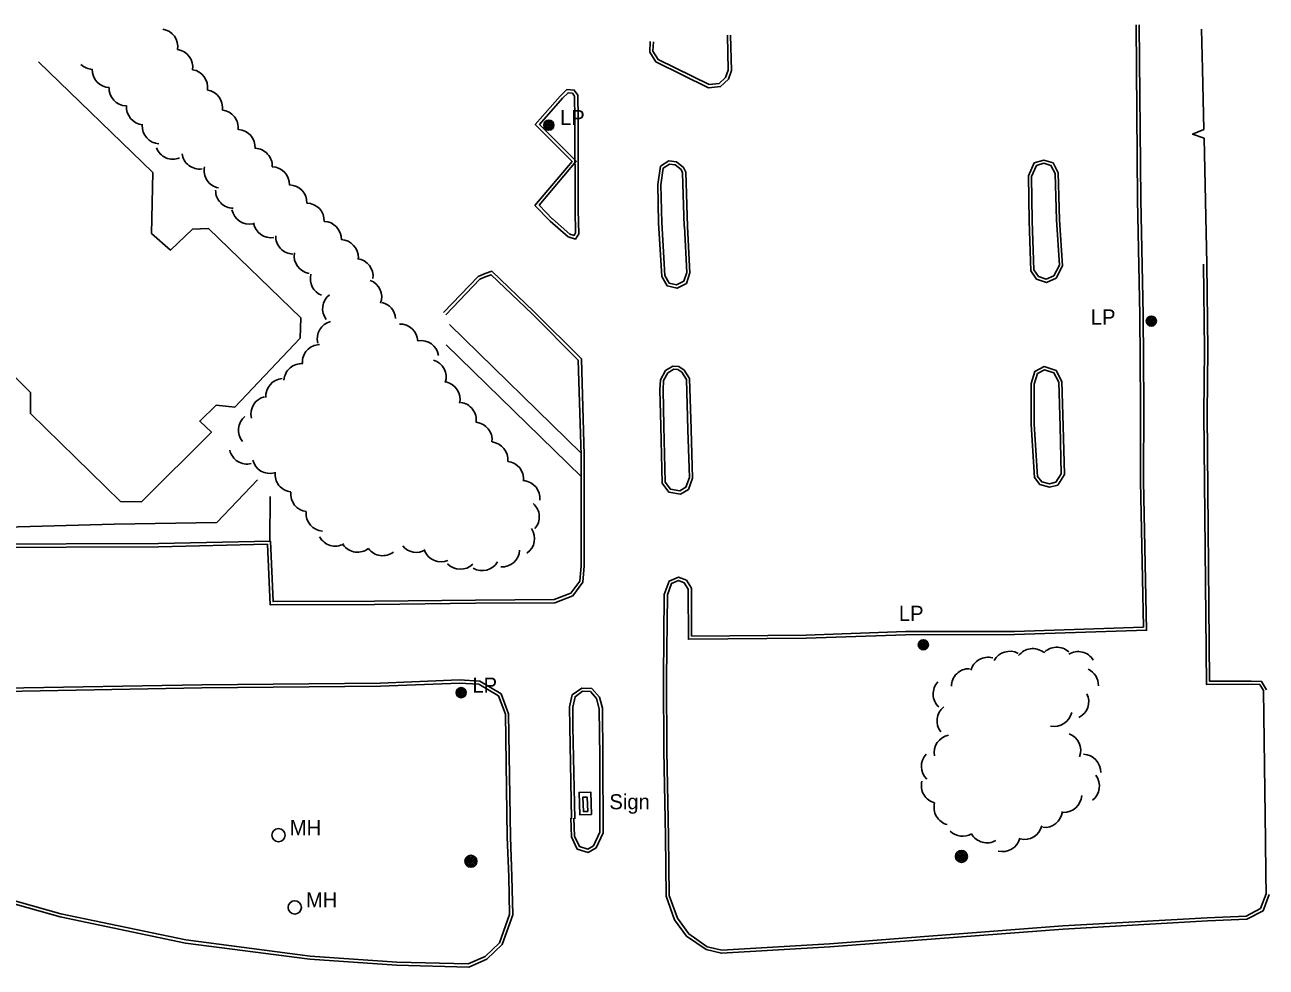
# Model space of a CAD drawing. Extents: x 2402803 to 2427059, y 6985292 to 6997652.
# Drawn here: x 2425143.7 to 2425538.3, y 6991837.6 to 6992136.9 of the extents above; entities that cross this region are included whole.
import ezdxf

# ---------------------------------------------------------------- set-up
doc = ezdxf.new("R2010")
doc.units = 0
for name, color, linetype in [('p_dtm retaining wall', 7, 'Continuous'), ('p_dtm sidewalk', 7, 'Continuous'), ('p_road - paved curb', 7, 'Continuous'), ('p_structure building', 7, 'Continuous'), ('p_structure general', 7, 'Continuous'), ('p_structure sign', 7, 'Continuous'), ('p_utility manhole', 7, 'Continuous'), ('p_veg woods', 7, 'Continuous')]:
    doc.layers.add(name, color=color, linetype=linetype)

msp = doc.modelspace()

# ---------------------------------------------------------------- linework, layer by layer
at = {"layer": 'p_dtm retaining wall'}
msp.add_line((2425519.4, 6992060.96), (2425518.55, 6992100.94), dxfattribs=at)
for points in [[(2425518.49, 6992103.7), (2425518.09, 6992122.82), (2425517.77, 6992135.58)], [(2425518.55, 6992100.94), (2425514.9, 6992102.18), (2425518.49, 6992103.71)]]:
    msp.add_lwpolyline(points, dxfattribs=at)
at = {"layer": 'p_dtm sidewalk'}
for points in [[(2425048.38, 6992047.9), (2425038.18, 6992046.35), (2425027.91, 6992035.94), (2425012.57, 6992018.65), (2425023.43, 6992009.15), (2425034.19, 6991999.15), (2425057.27, 6991982.89), (2425062.93, 6991979.53), (2425071.1, 6991978.49), (2425126.15, 6991977.03), (2425172.05, 6991978.31), (2425204.71, 6991978.78), (2425217.62, 6991992.34)], [(2425320.49, 6992000.85), (2425278.64, 6992041.76)], [(2425277.63, 6992035.25), (2425320.51, 6991993.41)], [(2425221.61, 6991972.93), (2425221.64, 6991987.06)]]:
    msp.add_lwpolyline(points, dxfattribs=at)
at = {"layer": 'p_road - paved curb'}
for points in [[(2425496.96, 6992136.92), (2425497.43, 6992081.39), (2425498.17, 6992044.81), (2425498.37, 6992016.32), (2425498.33, 6991992), (2425499.26, 6991945.59), (2425458.31, 6991944.22), (2425423.63, 6991944.16), (2425392.04, 6991943.05), (2425355.64, 6991942.77), (2425355.57, 6991957.93), (2425353.99, 6991960.46), (2425351.46, 6991961.5), (2425348.49, 6991960.22), (2425346.97, 6991955.99), (2425346.69, 6991929.4), (2425346.79, 6991906.29), (2425347.32, 6991879.08), (2425347.51, 6991860.15), (2425350.25, 6991852.64), (2425354.03, 6991847.42), (2425360.22, 6991843.14), (2425365.11, 6991842), (2425399.57, 6991844.02), (2425473.76, 6991849.65), (2425519.62, 6991852.25), (2425532.15, 6991852.77), (2425537.29, 6991855.5), (2425539.24, 6991860.65)], [(2425497.96, 6992136.93), (2425498.43, 6992081.4), (2425499.17, 6992044.82), (2425499.37, 6992016.32), (2425499.33, 6991992.01), (2425500.28, 6991944.62), (2425458.33, 6991943.22), (2425423.65, 6991943.16), (2425392.06, 6991942.05), (2425354.64, 6991941.76), (2425354.57, 6991957.64), (2425353.31, 6991959.66), (2425351.47, 6991960.42), (2425349.28, 6991959.47), (2425347.97, 6991955.81), (2425347.69, 6991929.4), (2425347.79, 6991906.3), (2425348.32, 6991879.09), (2425348.51, 6991860.33), (2425351.14, 6991853.11), (2425354.74, 6991848.15), (2425360.63, 6991844.07), (2425365.2, 6991843.01), (2425399.5, 6991845.02), (2425473.69, 6991850.65), (2425519.57, 6991853.25), (2425531.88, 6991853.76), (2425536.49, 6991856.21), (2425538.24, 6991860.83), (2425538.14, 6991867.16), (2425538.1, 6991877.8), (2425537.41, 6991925.41), (2425536.26, 6991927.37), (2425533.47, 6991927.45), (2425519.29, 6991927.4), (2425518.48, 6992013.35), (2425518.73, 6992033.77), (2425518.4, 6992060.95)], [(2424790.58, 6992132.86), (2424813.49, 6992094.55), (2424835.97, 6992063.19), (2424856.57, 6992035.93), (2424881.28, 6992009.21), (2424902.17, 6991989.24), (2424929.65, 6991964.83), (2424966.59, 6991936.95), (2424994.66, 6991918.87), (2425024.76, 6991901.28), (2425060.36, 6991884.85), (2425093.65, 6991872.29), (2425123.55, 6991862.36), (2425154.9, 6991853.59), (2425194.74, 6991845.24), (2425234.29, 6991840.11), (2425261.88, 6991838.19)], [(2424791.44, 6992133.37), (2424814.33, 6992095.1), (2424836.78, 6992063.78), (2424857.34, 6992036.57), (2424881.99, 6992009.91), (2424902.85, 6991989.98), (2424930.28, 6991965.6), (2424967.16, 6991937.77), (2424995.18, 6991919.72), (2425025.22, 6991902.17), (2425060.75, 6991885.77), (2425093.98, 6991873.23), (2425123.84, 6991863.32), (2425155.14, 6991854.56), (2425194.91, 6991846.23), (2425234.39, 6991841.11), (2425261.95, 6991839.19)], [(2425342.48, 6992131.61), (2425342.33, 6992128.26), (2425344.29, 6992125.19), (2425361.04, 6992116.97), (2425364.83, 6992117.31), (2425367.32, 6992119.63), (2425368.28, 6992122.39), (2425368.03, 6992133.66)], [(2425343.48, 6992131.57), (2425343.34, 6992128.53), (2425344.98, 6992125.96), (2425361.23, 6992117.99), (2425364.4, 6992118.28), (2425366.46, 6992120.19), (2425367.28, 6992122.55), (2425367.03, 6992133.64)], [(2425256.7, 6991926.84), (2425199.95, 6991926.3), (2425137.09, 6991925.16), (2425091.8, 6991925.72), (2425073.04, 6991926.49), (2425060.33, 6991926.98), (2425052.57, 6991928.51), (2425044.1, 6991930.32), (2425035.87, 6991935), (2425025.47, 6991941.13), (2424995.68, 6991963.36), (2424976.02, 6991980.38), (2424955.57, 6992003.3), (2424937.68, 6992025.36), (2424925.2, 6992045.42), (2424911.93, 6992067.82), (2424898.86, 6992094.94), (2424886.68, 6992130.43)], [(2425256.69, 6991927.84), (2425199.94, 6991927.3), (2425137.09, 6991926.16), (2425091.83, 6991926.72), (2425073.08, 6991927.49), (2425060.45, 6991927.98), (2425052.77, 6991929.49), (2425044.46, 6991931.27), (2425036.37, 6991935.87), (2425026.02, 6991941.96), (2424996.31, 6991964.14), (2424976.72, 6991981.09), (2424956.33, 6992003.95), (2424938.5, 6992025.94), (2424926.05, 6992045.94), (2424912.81, 6992068.29), (2424899.79, 6992095.32), (2424887.63, 6992130.75)], [(2425319.6, 6992078.07), (2425319.56, 6992107.29), (2425319.43, 6992114.55), (2425318.34, 6992116.18), (2425316.01, 6992116.39), (2425313.87, 6992114.29), (2425305.96, 6992105.24), (2425317.63, 6992093.55), (2425305.84, 6992079.55), (2425310.73, 6992074.54)], [(2425318.6, 6992078.07), (2425318.56, 6992107.28), (2425318.44, 6992114.24), (2425317.77, 6992115.23), (2425316.38, 6992115.35), (2425314.6, 6992113.6), (2425307.33, 6992105.29), (2425318.99, 6992093.61), (2425307.19, 6992079.6), (2425311.45, 6992075.24)], [(2425354.3, 6992072.87), (2425353.78, 6992090.12), (2425353.08, 6992091.62), (2425350.8, 6992093.36), (2425348.39, 6992093.69), (2425345.72, 6992092.03), (2425344.87, 6992086.19), (2425345.17, 6992074.03)], [(2425472.63, 6992074.97), (2425472.16, 6992089.93), (2425470.57, 6992093.12), (2425467.58, 6992093.98), (2425464.59, 6992093.04), (2425462.71, 6992088.94), (2425462.95, 6992074.63)], [(2425353.3, 6992072.84), (2425352.79, 6992089.88), (2425352.28, 6992090.97), (2425350.4, 6992092.41), (2425348.61, 6992092.65), (2425346.64, 6992091.43), (2425345.87, 6992086.13), (2425346.17, 6992074.05)], [(2425471.63, 6992074.94), (2425471.17, 6992089.68), (2425469.87, 6992092.28), (2425467.59, 6992092.94), (2425465.31, 6992092.22), (2425463.71, 6992088.73), (2425463.95, 6992074.65)], [(2425310.73, 6992074.54), (2425316.39, 6992069.57), (2425318.73, 6992068.88), (2425319.75, 6992070.58), (2425319.6, 6992078.07)], [(2425311.39, 6992075.29), (2425316.88, 6992070.47), (2425318.27, 6992070.06), (2425318.74, 6992070.85), (2425318.6, 6992078.05)], [(2425345.17, 6992074.03), (2425346.13, 6992057.02), (2425347.92, 6992053.98), (2425351, 6992053.27), (2425353.99, 6992054.8), (2425355.11, 6992058.12), (2425354.33, 6992072.87)], [(2425346.17, 6992074.09), (2425347.11, 6992057.32), (2425348.56, 6992054.86), (2425350.87, 6992054.33), (2425353.17, 6992055.5), (2425354.1, 6992058.26), (2425353.33, 6992072.82)], [(2425462.95, 6992074.6), (2425463.43, 6992058.82), (2425465.29, 6992056.18), (2425468.45, 6992055.06), (2425471.5, 6992056.46), (2425473.58, 6992060.38), (2425472.64, 6992075)], [(2425463.95, 6992074.63), (2425464.42, 6992059.15), (2425465.92, 6992057.02), (2425468.4, 6992056.14), (2425470.78, 6992057.23), (2425472.56, 6992060.6), (2425471.64, 6992074.94)], [(2425254.83, 6991952.82), (2425286.95, 6991953.2), (2425312.16, 6991953.32), (2425317.93, 6991955.55), (2425321.11, 6991959.84), (2425321.49, 6991965.03), (2425321.51, 6992000.26), (2425320.59, 6992030.78), (2425305.61, 6992045.78), (2425292.15, 6992058.66), (2425290.02, 6992057.95), (2425287.75, 6992056.97), (2425276.75, 6992045.54)], [(2425538.41, 6991925.69), (2425536.84, 6991928.35), (2425533.48, 6991928.45), (2425520.28, 6991928.4), (2425519.48, 6992013.35), (2425519.73, 6992033.77), (2425519.4, 6992060.96)], [(2425254.82, 6991953.82), (2425286.94, 6991954.2), (2425311.97, 6991954.32), (2425317.3, 6991956.38), (2425320.13, 6991960.2), (2425320.49, 6991965.07), (2425320.51, 6992000.25), (2425319.6, 6992030.35), (2425304.91, 6992045.07), (2425291.89, 6992057.52), (2425290.38, 6992057.01), (2425288.33, 6992056.13), (2425277.47, 6992044.85)], [(2425355.48, 6992008.45), (2425354.96, 6992024.59), (2425353.3, 6992027.25), (2425351.6, 6992028.41), (2425349.69, 6992028.52), (2425347.32, 6992027.08), (2425345.76, 6992024.2), (2425345.55, 6992020.99), (2425345.81, 6992009.43)], [(2425354.48, 6992008.42), (2425353.97, 6992024.29), (2425352.56, 6992026.54), (2425351.27, 6992027.43), (2425349.94, 6992027.5), (2425348.07, 6992026.37), (2425346.74, 6992023.92), (2425346.55, 6992020.97), (2425346.81, 6992009.45)], [(2425473.76, 6992009.41), (2425473.32, 6992023.62), (2425471.54, 6992027.17), (2425467.71, 6992028.39), (2425464.79, 6992026.85), (2425463.54, 6992022.96), (2425463.59, 6992010.01)], [(2425472.76, 6992009.38), (2425472.33, 6992023.37), (2425470.83, 6992026.35), (2425467.81, 6992027.31), (2425465.62, 6992026.16), (2425464.54, 6992022.81), (2425464.59, 6992010.01)], [(2425345.81, 6992009.43), (2425346.29, 6991991.32), (2425348.37, 6991988.47), (2425352.11, 6991987.88), (2425354.62, 6991989.34), (2425355.95, 6991992.95), (2425355.48, 6992008.33)], [(2425346.81, 6992009.46), (2425347.28, 6991991.66), (2425348.93, 6991989.39), (2425351.91, 6991988.92), (2425353.81, 6991990.02), (2425354.94, 6991993.11), (2425354.48, 6992008.3)], [(2425463.59, 6992010.01), (2425464.67, 6991993.11), (2425466.35, 6991990.87), (2425469.36, 6991990.08), (2425472.05, 6991990.72), (2425474.14, 6991994.04), (2425473.76, 6992009.41)], [(2425464.59, 6992010.07), (2425465.65, 6991993.47), (2425466.94, 6991991.75), (2425469.37, 6991991.11), (2425471.42, 6991991.6), (2425473.13, 6991994.32), (2425472.76, 6992009.39)], [(2425056.63, 6991975.34), (2425060.68, 6991973.41), (2425065.9, 6991972.24), (2425080.43, 6991971.32), (2425127.49, 6991970.94), (2425186.22, 6991971.12), (2425220.81, 6991971.91), (2425221.64, 6991952.71), (2425254.83, 6991952.82)], [(2425057.06, 6991976.24), (2425061.01, 6991974.36), (2425066.04, 6991973.23), (2425080.47, 6991972.32), (2425127.49, 6991971.94), (2425186.21, 6991972.12), (2425221.77, 6991972.93), (2425222.6, 6991953.71), (2425254.83, 6991953.82)], [(2425261.88, 6991838.19), (2425284.78, 6991837.57), (2425290.54, 6991840.08), (2425295.43, 6991844.75), (2425298.77, 6991854.16), (2425298.5, 6991866.4), (2425298.06, 6991878.85), (2425297.48, 6991918.1), (2425295.08, 6991924.4), (2425288.31, 6991928.43), (2425281.88, 6991928.84), (2425256.69, 6991927.84)], [(2425261.91, 6991839.19), (2425284.58, 6991838.58), (2425289.98, 6991840.93), (2425294.57, 6991845.31), (2425297.77, 6991854.32), (2425297.5, 6991866.37), (2425297.06, 6991878.82), (2425296.48, 6991917.91), (2425294.27, 6991923.72), (2425288.01, 6991927.45), (2425281.87, 6991927.84), (2425256.73, 6991926.84)], [(2425317.24, 6991884.92), (2425317.44, 6991878.95), (2425319.29, 6991875.08), (2425322.79, 6991874.01), (2425325.28, 6991875.44), (2425327.48, 6991880.28), (2425327.45, 6991904.34), (2425327.27, 6991919.8), (2425326.35, 6991923.38), (2425323.92, 6991926.1), (2425320.71, 6991926.25), (2425317.72, 6991924.09), (2425316.84, 6991920.27), (2425316.91, 6991913.95)], [(2425318.24, 6991884.95), (2425318.43, 6991879.19), (2425320, 6991875.91), (2425322.67, 6991875.09), (2425324.5, 6991876.15), (2425326.48, 6991880.5), (2425326.45, 6991904.33), (2425326.27, 6991919.67), (2425325.44, 6991922.9), (2425323.45, 6991925.12), (2425321.01, 6991925.23), (2425318.61, 6991923.5), (2425317.84, 6991920.16), (2425317.91, 6991913.96)], [(2425316.91, 6991913.95), (2425317.51, 6991884.64)], [(2425317.91, 6991913.97), (2425318.51, 6991884.66)]]:
    msp.add_lwpolyline(points, dxfattribs=at)
at = {"layer": 'p_structure building'}
msp.add_lwpolyline([(2425032.93, 6992123.13), (2425033.08, 6992076.02), (2425028.19, 6992070.73), (2425052.67, 6992047.33), (2425058.27, 6992051.43), (2425105.91, 6992051.81), (2425126.52, 6992030.99), (2425133.04, 6992032.26), (2425145.46, 6992020.17), (2425145.46, 6992013.45), (2425174.08, 6991985.55), (2425180.72, 6991985.43), (2425203.02, 6992007.53), (2425199.26, 6992011.03), (2425204.53, 6992016.11), (2425210.48, 6992015.49), (2425231.19, 6992037.37), (2425231.37, 6992043.88), (2425202.04, 6992072.2), (2425196.97, 6992071.99), (2425189.95, 6992065.35), (2425183.96, 6992070.66), (2425184.37, 6992090.03), (2425148.02, 6992125.19)], dxfattribs=at)
at = {"layer": 'p_structure general'}
for points in [[(2425323.79, 6991886.11), (2425323.57, 6991893.17), (2425319.87, 6991893.06), (2425320.09, 6991886)], [(2425322.66, 6991887.06), (2425322.44, 6991891.61), (2425321.02, 6991891.54), (2425321.24, 6991886.99)]]:
    msp.add_lwpolyline(points, close=True, dxfattribs=at)
at = {"layer": 'p_utility manhole'}
for centre, radius in [((2425310.25, 6992105.06), 1.6), ((2425310.25, 6992105.06), 1.3), ((2425310.25, 6992105.06), 1), ((2425310.25, 6992105.06), 0.539), ((2425310.25, 6992105.06), 0.192), ((2425501.78, 6992042.83), 1.6), ((2425501.78, 6992042.83), 1.3), ((2425501.78, 6992042.83), 1), ((2425501.78, 6992042.83), 0.539), ((2425501.78, 6992042.83), 0.192), ((2425429.31, 6991940), 1.6), ((2425429.31, 6991940), 1.3), ((2425429.31, 6991940), 1), ((2425429.31, 6991940), 0.539), ((2425429.31, 6991940), 0.192), ((2425282.38, 6991924.78), 1.6), ((2425282.38, 6991924.78), 1.3), ((2425282.38, 6991924.78), 1), ((2425282.38, 6991924.78), 0.539), ((2425282.38, 6991924.78), 0.192), ((2425224.33, 6991879.48), 2.1), ((2425285.5, 6991871.2), 1.9), ((2425285.5, 6991871.2), 1.44), ((2425441.42, 6991872.76), 1.9), ((2425441.42, 6991872.76), 1.44), ((2425441.42, 6991872.76), 0.973), ((2425441.42, 6991872.76), 0.539), ((2425441.42, 6991872.76), 0.192), ((2425285.5, 6991871.2), 0.973), ((2425285.5, 6991871.2), 0.539), ((2425285.5, 6991871.2), 0.192), ((2425229.48, 6991856.55), 2.1)]:
    msp.add_circle(centre, radius, dxfattribs=at)
at = {"layer": 'p_veg woods'}
for centre, start, end in [((2425186.66, 6992129.97), 351.333, 81.333), ((2425191.4, 6992123.52), 351.333, 81.333), ((2425165.4, 6992128.44), 226.0811, 267.6909), ((2425170.76, 6992122.63), 177.6909, 267.6909), ((2425196.14, 6992117.08), 351.333, 81.333), ((2425176.11, 6992116.83), 177.6909, 267.6909), ((2425200.88, 6992110.63), 351.333, 81.333), ((2425181.63, 6992110.84), 175.053, 265.053), ((2425205.88, 6992104.2), 353.4976, 83.4976), ((2425186.64, 6992104.75), 176.6975, 266.6975), ((2425211.25, 6992098.03), 356.1998, 86.1998), ((2425190.75, 6992099.91), 201.8534, 291.8534), ((2425216.69, 6992092.08), 357.4029, 87.4029), ((2425199.25, 6992096.76), 187.8218, 277.8218), ((2425206.3, 6992090.67), 168.783, 258.783), ((2425222.14, 6992086.21), 357.8288, 87.8288), ((2425227.71, 6992080.41), 358.6866, 88.6866), ((2425209.98, 6992084.32), 179.3493, 269.3493), ((2425215.07, 6992079.26), 191.2188, 281.2188), ((2425233.21, 6992074.64), 358.6166, 88.6166), ((2425221.96, 6992074.93), 189.3177, 279.3177), ((2425238.66, 6992068.84), 358.2965, 88.2965), ((2425229.07, 6992069.76), 178.1829, 268.1829), ((2425244.06, 6992063.04), 357.8072, 87.8072), ((2425234.93, 6992063.55), 170.7088, 260.7088), ((2425248.74, 6992057.02), 352.7725, 82.7725), ((2425240.11, 6992056.27), 165.5478, 247.8001), ((2425251.48, 6992050.47), 339.2414, 69.2414), ((2425243.97, 6992046.74), 127.7238, 217.7238), ((2425255.92, 6992043.25), 4.481, 75.8505), ((2425242.27, 6992037.21), 104.3254, 194.3254), ((2425262.94, 6992036.23), 1.9891, 91.9891), ((2425237.57, 6992029.73), 92.4933, 182.4933), ((2425269.62, 6992030.98), 9.3541, 99.3541), ((2425271.95, 6992025.02), 342.6517, 72.6517), ((2425231.68, 6992023.66), 85.8973, 175.8973), ((2425225.94, 6992018.94), 94.4282, 184.4282), ((2425276.37, 6992017.96), 347.1877, 77.1877), ((2425221.2, 6992013.3), 103.5767, 193.5767), ((2425281.55, 6992011.37), 352.5669, 82.5669), ((2425217.23, 6992008.18), 129.2971, 219.2971), ((2425286.56, 6992005.07), 353.3389, 83.3389), ((2425291.57, 6991998.81), 353.6497, 83.6497), ((2425214.35, 6992003.04), 193.0701, 283.0701), ((2425221.63, 6992000.04), 194.3007, 284.3007), ((2425228.88, 6991994.15), 173.4732, 263.4732), ((2425296.63, 6991992.57), 354.3287, 84.3287), ((2425301.78, 6991986.51), 353.7627, 83.7627), ((2425233.84, 6991987.9), 173.7398, 263.7398), ((2425301.57, 6991980.6), 318.7766, 48.7766), ((2425238.71, 6991981.74), 175.9712, 265.9712), ((2425300.08, 6991973.72), 304.2732, 34.2732), ((2425242.36, 6991976.98), 208.5307, 298.5307), ((2425249.5, 6991975.04), 217.0973, 307.0973), ((2425268.14, 6991975), 219.8532, 300.2701), ((2425257.43, 6991973.94), 217.0973, 307.0973), ((2425275.98, 6991971.99), 202.9283, 292.9283), ((2425295.33, 6991970.37), 266.6162, 356.6162), ((2425282.13, 6991969.63), 223.9635, 313.9635), ((2425289.12, 6991969.19), 239.4456, 329.4456), ((2425449.86, 6991930.37), 74.6165, 164.6165), ((2425456.76, 6991932.28), 61.8825, 151.8825), ((2425464.1, 6991933.13), 52.7701, 142.7701), ((2425471.74, 6991933.57), 47.6459, 137.6459), ((2425478.49, 6991932.18), 31.6115, 121.6115), ((2425443.87, 6991926.74), 89.1402, 179.1402), ((2425479.32, 6991927.11), 358.3749, 65.3156), ((2425438.07, 6991924.33), 136.658, 226.658), ((2425476.24, 6991921.94), 296.0684, 26.0684), ((2425439.3, 6991915.83), 128.4673, 218.4673), ((2425470.95, 6991919.68), 257.7004, 347.7004), ((2425438.41, 6991905.72), 100.8597, 190.8597), ((2425473.69, 6991906.39), 339.6953, 69.6953), ((2425434.32, 6991901.36), 136.4089, 226.4089), ((2425480.04, 6991899.54), 358.2303, 88.2303), ((2425434.32, 6991895.23), 165.1972, 255.1972), ((2425479.65, 6991895.12), 306.9731, 36.9731), ((2425474.01, 6991892.39), 267.1462, 357.1462), ((2425438.35, 6991888.32), 165.1972, 255.1972), ((2425467.88, 6991887.61), 263.7739, 353.7739), ((2425441.82, 6991884.8), 225.7669, 299.9612), ((2425461.44, 6991883.78), 256.3606, 346.3606), ((2425449.55, 6991882.72), 209.9612, 299.9612), ((2425454.5, 6991879.92), 255.4637, 345.4637)]:
    msp.add_arc(centre, 5.65, start, end, dxfattribs=at)

# ---------------------------------------------------------------- texts
at = {"layer": 'p_structure sign'}
msp.add_text('Sign', height=4.8, dxfattribs=at).set_placement((2425329.5, 6991887.72))
at = {"layer": 'p_utility manhole'}
for s, p in [('  LP', (2425310.25, 6992105.06)), ('  LP', (2425478.98, 6992041.73)), ('  LP', (2425417.97, 6991947.58)), ('  LP', (2425282.38, 6991924.78)), ('  MH', (2425224.33, 6991879.48)), ('  MH', (2425229.48, 6991856.55))]:
    msp.add_text(s, height=4.8, dxfattribs=at).set_placement(p)

doc.saveas('drawing.dxf')
